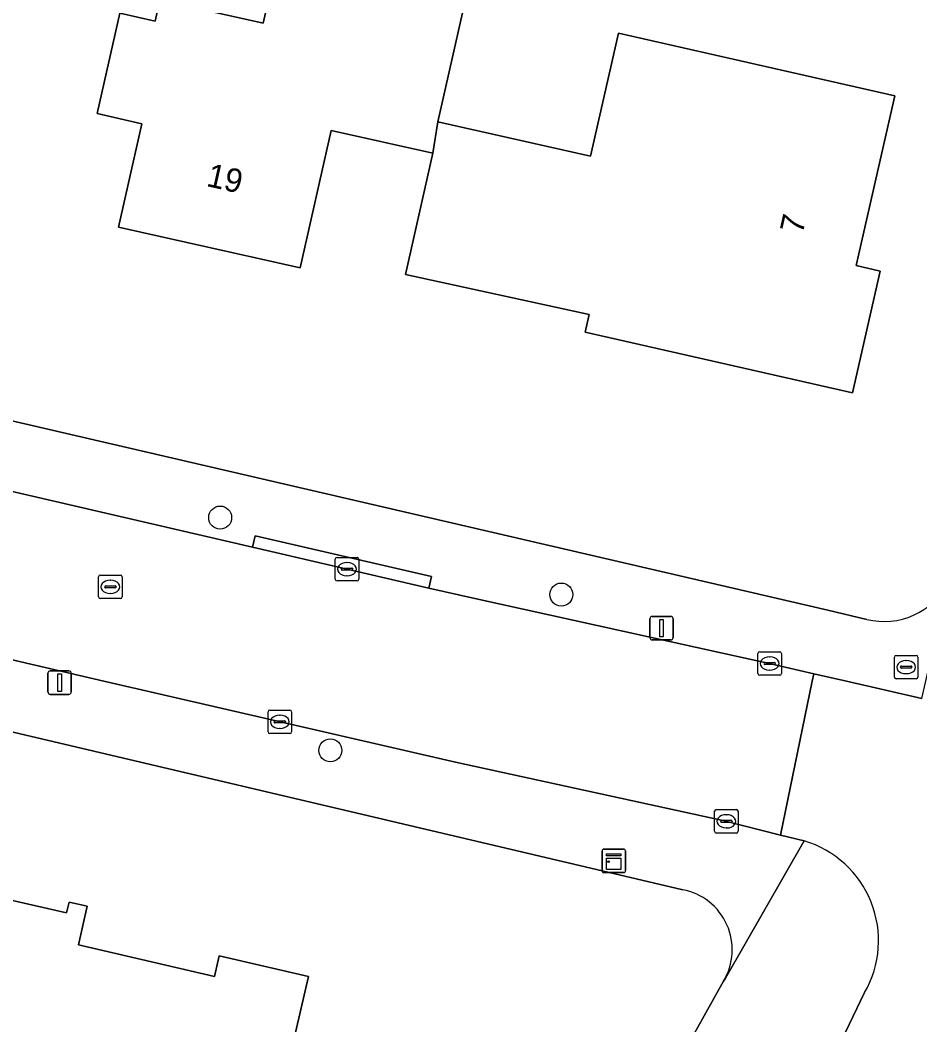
# Model space of a CAD drawing. Extents: x 162184 to 163154, y 385507 to 386516.
# Drawn here: x 162630.28 to 162668.6, y 385735.37 to 385778.15 of the extents above; entities that cross this region are included whole.
import ezdxf

# ---------------------------------------------------------------- set-up
doc = ezdxf.new("R2010")
doc.units = 0
for name, color, linetype in [('IMGEO_Boom', 7, 'Continuous'), ('IMGEO_Brandkraan', 7, 'Continuous'), ('IMGEO_Erf', 7, 'Continuous'), ('IMGEO_Kast', 7, 'Continuous'), ('IMGEO_Kolk', 7, 'Continuous'), ('IMGEO_Lichtmast', 7, 'Continuous'), ('IMGEO_Pand', 7, 'Continuous'), ('IMGEO_Pand_nummerreeks', 7, 'Continuous'), ('IMGEO_Rijbaan_lokaal_open', 7, 'Continuous'), ('IMGEO_Rioolput', 7, 'Continuous'), ('IMGEO_Voetpad_open', 7, 'Continuous')]:
    doc.layers.add(name, color=color, linetype=linetype)

msp = doc.modelspace()

# ---------------------------------------------------------------- linework, layer by layer
at = {"layer": 'IMGEO_Boom'}
for centre in [(162638.803, 385756.972), (162653.328, 385753.694), (162643.497, 385747.059)]:
    msp.add_circle(centre, 0.489, dxfattribs=at)
at = {"layer": 'IMGEO_Brandkraan'}
for p, q in [((162667.513, 385750.18), (162667.513, 385751.032)), ((162667.588, 385751.106), (162668.44, 385751.106)), ((162668.001, 385750.886), (162668.026, 385750.886)), ((162668.514, 385751.032), (162668.514, 385750.18)), ((162667.772, 385750.6), (162667.772, 385750.612)), ((162668.21, 385750.563), (162667.812, 385750.563)), ((162667.815, 385750.649), (162668.213, 385750.649)), ((162668.256, 385750.612), (162668.256, 385750.6)), ((162668.44, 385750.106), (162667.588, 385750.106)), ((162668.024, 385750.326), (162667.999, 385750.326))]:
    msp.add_line(p, q, dxfattribs=at)
for points in [[(162667.513, 385750.18), (162667.513, 385751.032)], [(162667.588, 385751.106), (162668.44, 385751.106)], [(162668.514, 385751.032), (162668.514, 385750.18)], [(162668.44, 385750.106), (162667.588, 385750.106)]]:
    msp.add_lwpolyline(points, dxfattribs=at)
for centre, radius, start, end in [((162667.59, 385751.03), 0.0765, 91.552, 178.448), ((162667.59, 385751.03), 0.0765, 91.552, 178.448), ((162668.438, 385751.03), 0.0765, 1.552, 88.448), ((162668.438, 385751.03), 0.0765, 1.552, 88.448), ((162667.812, 385750.609), 0.0403, 85.8775, 175.7526), ((162667.809, 385750.599), 0.0366, 178.938, 274.7102), ((162668.213, 385750.606), 0.043, 264.8664, 352.4533), ((162668.217, 385750.611), 0.0386, 1.7309, 96.639), ((162667.59, 385750.182), 0.0765, 181.552, 268.448), ((162667.59, 385750.182), 0.0765, 181.552, 268.448), ((162668.438, 385750.182), 0.0765, 271.552, 358.448), ((162668.438, 385750.182), 0.0765, 271.552, 358.448)]:
    msp.add_arc(centre, radius, start, end, dxfattribs=at)
for centre, major_axis, ratio, start_param, end_param in [((162668, 385750.606), (-0.387, 0.002), 0.722429, 4.712389, 7.853982), ((162668.025, 385750.606), (-0.39, 0.002), 0.717154, 1.570796, 4.712389)]:
    msp.add_ellipse(centre, major_axis=major_axis, ratio=ratio, start_param=start_param, end_param=end_param, dxfattribs=at)
at = {"layer": 'IMGEO_Erf'}
for points in [[(162493.7, 385792.713), (162500, 385791.251), (162664.68, 385753.025), (162666.341, 385752.639)], [(162649.701, 385781.045), (162648.075, 385773.82), (162654.57, 385772.359), (162655.759, 385777.599), (162662.653, 385776.035), (162667.529, 385774.929), (162665.889, 385767.699), (162666.907, 385767.469), (162665.731, 385762.287), (162654.351, 385764.869), (162654.52, 385765.616), (162646.701, 385767.317), (162647.863, 385772.485), (162643.526, 385773.46), (162642.209, 385767.605), (162634.479, 385769.344), (162635.469, 385773.743), (162633.565, 385774.171), (162634.526, 385778.444), (162636.032, 385778.105), (162636.236, 385779.01), (162640.637, 385778.02), (162641.162, 385780.354)], [(162658.498, 385741.129), (162620.746, 385750), (162500, 385777.904), (162491.828, 385779.793)], [(162478.146, 385714.062), (162478.381, 385713.959), (162478.624, 385713.877), (162478.764, 385713.841), (162500, 385708.882), (162617.624, 385681.414), (162624.775, 385679.694), (162625.131, 385679.628), (162625.491, 385679.594), (162625.852, 385679.592), (162626.213, 385679.622), (162626.569, 385679.685), (162626.918, 385679.779), (162627.258, 385679.904), (162627.585, 385680.059), (162627.897, 385680.242), (162628.191, 385680.452), (162628.465, 385680.688), (162628.717, 385680.948), (162628.945, 385681.229), (162629.147, 385681.529), (162629.224, 385681.661), (162660.237, 385737.235)]]:
    msp.add_lwpolyline(points, dxfattribs=at)
msp.add_lwpolyline([(162629.644, 385740.745), (162632.266, 385740.137), (162632.374, 385740.602), (162633.146, 385740.423), (162632.765, 385738.781), (162638.563, 385737.436), (162638.767, 385738.317), (162642.56, 385737.437), (162640.803, 385729.86), (162639.369, 385730.193), (162638.812, 385727.79), (162627.26, 385730.469)], close=True, dxfattribs=at)
for centre, radius, start, end in [((162667.079, 385755.629), 3.08, 256.1442, 331.8885), ((162658.004, 385738.573), 2.603, 329.0602, 79.0694)]:
    msp.add_arc(centre, radius, start, end, dxfattribs=at)
at = {"layer": 'IMGEO_Kast'}
for p, q in [((162655.062, 385741.933), (162655.062, 385742.774)), ((162655.062, 385742.774), (162655.062, 385741.933)), ((162655.137, 385742.858), (162655.978, 385742.858)), ((162655.978, 385742.858), (162655.137, 385742.858)), ((162656.062, 385742.783), (162656.062, 385741.942)), ((162656.062, 385741.942), (162656.062, 385742.783)), ((162655.987, 385741.858), (162655.146, 385741.858)), ((162655.146, 385741.858), (162655.987, 385741.858))]:
    msp.add_line(p, q, dxfattribs=at)
for points in [[(162655.257, 385742.648), (162655.857, 385742.648), (162655.857, 385742.563), (162655.257, 385742.563), (162655.257, 385742.648)], [(162655.257, 385742.473), (162655.857, 385742.473), (162655.857, 385741.984), (162655.257, 385741.984), (162655.257, 385742.473)]]:
    msp.add_lwpolyline(points, dxfattribs=at)
msp.add_circle((162655.341, 385742.322), 0.0377, dxfattribs=at)
for centre, start, end in [((162655.14, 385742.78), 92.4484, 184.2845), ((162655.14, 385742.78), 92.4484, 184.2845), ((162655.984, 385742.78), 2.4484, 94.2845), ((162655.984, 385742.78), 2.4484, 94.2845), ((162655.14, 385741.936), 182.4484, 274.2845), ((162655.14, 385741.936), 182.4484, 274.2845), ((162655.984, 385741.936), 272.4484, 4.2845), ((162655.984, 385741.936), 272.4484, 4.2845)]:
    msp.add_arc(centre, 0.0779, start, end, dxfattribs=at)
at = {"layer": 'IMGEO_Kolk'}
for p, q in [((162643.703, 385754.351), (162643.703, 385755.203)), ((162643.778, 385755.277), (162644.63, 385755.277)), ((162644.704, 385755.203), (162644.704, 385754.351)), ((162643.962, 385754.771), (162643.962, 385754.783)), ((162644.4, 385754.734), (162644.002, 385754.734)), ((162644.005, 385754.82), (162644.403, 385754.82)), ((162644.191, 385755.057), (162644.216, 385755.057)), ((162644.446, 385754.783), (162644.446, 385754.771)), ((162644.63, 385754.277), (162643.778, 385754.277)), ((162644.214, 385754.497), (162644.189, 385754.497)), ((162661.777, 385751.258), (162662.629, 385751.258)), ((162661.702, 385750.332), (162661.702, 385751.184)), ((162662.004, 385750.801), (162662.402, 385750.801)), ((162662.19, 385751.038), (162662.215, 385751.038)), ((162662.703, 385751.184), (162662.703, 385750.332)), ((162661.961, 385750.752), (162661.961, 385750.764)), ((162662.399, 385750.715), (162662.001, 385750.715)), ((162662.213, 385750.478), (162662.188, 385750.478)), ((162662.445, 385750.764), (162662.445, 385750.752)), ((162662.629, 385750.258), (162661.777, 385750.258)), ((162640.843, 385747.847), (162640.843, 385748.699)), ((162640.918, 385748.773), (162641.77, 385748.773)), ((162641.844, 385748.699), (162641.844, 385747.847)), ((162641.102, 385748.267), (162641.102, 385748.279)), ((162641.54, 385748.23), (162641.142, 385748.23)), ((162641.145, 385748.316), (162641.543, 385748.316)), ((162641.331, 385748.553), (162641.356, 385748.553)), ((162641.586, 385748.279), (162641.586, 385748.267)), ((162641.354, 385747.993), (162641.329, 385747.993)), ((162641.77, 385747.773), (162640.918, 385747.773)), ((162659.857, 385743.613), (162659.857, 385744.465)), ((162659.932, 385744.539), (162660.784, 385744.539)), ((162660.858, 385744.465), (162660.858, 385743.613)), ((162660.116, 385744.033), (162660.116, 385744.045)), ((162660.554, 385743.996), (162660.156, 385743.996)), ((162660.159, 385744.082), (162660.557, 385744.082)), ((162660.345, 385744.319), (162660.37, 385744.319)), ((162660.6, 385744.045), (162660.6, 385744.033)), ((162660.784, 385743.539), (162659.932, 385743.539)), ((162660.368, 385743.759), (162660.343, 385743.759))]:
    msp.add_line(p, q, dxfattribs=at)
for points in [[(162643.703, 385754.351), (162643.703, 385755.203)], [(162643.778, 385755.277), (162644.63, 385755.277)], [(162644.704, 385755.203), (162644.704, 385754.351)], [(162644.63, 385754.277), (162643.778, 385754.277)], [(162661.777, 385751.258), (162662.629, 385751.258)], [(162661.702, 385750.332), (162661.702, 385751.184)], [(162662.703, 385751.184), (162662.703, 385750.332)], [(162662.629, 385750.258), (162661.777, 385750.258)], [(162640.843, 385747.847), (162640.843, 385748.699)], [(162640.918, 385748.773), (162641.77, 385748.773)], [(162641.844, 385748.699), (162641.844, 385747.847)], [(162641.77, 385747.773), (162640.918, 385747.773)], [(162659.857, 385743.613), (162659.857, 385744.465)], [(162659.932, 385744.539), (162660.784, 385744.539)], [(162660.858, 385744.465), (162660.858, 385743.613)], [(162660.784, 385743.539), (162659.932, 385743.539)]]:
    msp.add_lwpolyline(points, dxfattribs=at)
for centre, radius, start, end in [((162643.78, 385755.201), 0.0765, 91.552, 178.448), ((162643.78, 385755.201), 0.0765, 91.552, 178.448), ((162644.628, 385755.201), 0.0765, 1.552, 88.448), ((162644.628, 385755.201), 0.0765, 1.552, 88.448), ((162644.002, 385754.78), 0.0403, 85.8775, 175.7526), ((162643.999, 385754.77), 0.0366, 178.938, 274.7102), ((162644.403, 385754.777), 0.043, 264.8664, 352.4533), ((162644.407, 385754.782), 0.0386, 1.7309, 96.639), ((162643.78, 385754.353), 0.0765, 181.552, 268.448), ((162643.78, 385754.353), 0.0765, 181.552, 268.448), ((162644.628, 385754.353), 0.0765, 271.552, 358.448), ((162644.628, 385754.353), 0.0765, 271.552, 358.448), ((162661.779, 385751.182), 0.0765, 91.552, 178.448), ((162661.779, 385751.182), 0.0765, 91.552, 178.448), ((162662.627, 385751.182), 0.0765, 1.552, 88.448), ((162662.627, 385751.182), 0.0765, 1.552, 88.448), ((162662.001, 385750.761), 0.0403, 85.8775, 175.7526), ((162662.406, 385750.763), 0.0386, 1.7309, 96.639), ((162661.998, 385750.751), 0.0366, 178.938, 274.7102), ((162662.402, 385750.758), 0.043, 264.8664, 352.4533), ((162661.779, 385750.334), 0.0765, 181.552, 268.448), ((162661.779, 385750.334), 0.0765, 181.552, 268.448), ((162662.627, 385750.334), 0.0765, 271.552, 358.448), ((162662.627, 385750.334), 0.0765, 271.552, 358.448), ((162640.92, 385748.697), 0.0765, 91.552, 178.448), ((162640.92, 385748.697), 0.0765, 91.552, 178.448), ((162641.768, 385748.697), 0.0765, 1.552, 88.448), ((162641.768, 385748.697), 0.0765, 1.552, 88.448), ((162641.142, 385748.276), 0.0403, 85.8775, 175.7526), ((162641.139, 385748.266), 0.0366, 178.938, 274.7102), ((162641.543, 385748.273), 0.043, 264.8664, 352.4533), ((162641.547, 385748.278), 0.0386, 1.7309, 96.639), ((162640.92, 385747.849), 0.0765, 181.552, 268.448), ((162640.92, 385747.849), 0.0765, 181.552, 268.448), ((162641.768, 385747.849), 0.0765, 271.552, 358.448), ((162641.768, 385747.849), 0.0765, 271.552, 358.448), ((162659.934, 385744.463), 0.0765, 91.552, 178.448), ((162659.934, 385744.463), 0.0765, 91.552, 178.448), ((162660.782, 385744.463), 0.0765, 1.552, 88.448), ((162660.782, 385744.463), 0.0765, 1.552, 88.448), ((162660.156, 385744.042), 0.0403, 85.8775, 175.7526), ((162660.153, 385744.032), 0.0366, 178.938, 274.7102), ((162660.557, 385744.039), 0.043, 264.8664, 352.4533), ((162660.561, 385744.044), 0.0386, 1.7309, 96.639), ((162659.934, 385743.615), 0.0765, 181.552, 268.448), ((162659.934, 385743.615), 0.0765, 181.552, 268.448), ((162660.782, 385743.615), 0.0765, 271.552, 358.448), ((162660.782, 385743.615), 0.0765, 271.552, 358.448)]:
    msp.add_arc(centre, radius, start, end, dxfattribs=at)
for centre, major_axis, ratio, start_param, end_param in [((162644.19, 385754.777), (-0.387, 0.002), 0.722429, 4.712389, 7.853982), ((162644.215, 385754.777), (-0.39, 0.002), 0.717154, 1.570796, 4.712389), ((162662.189, 385750.758), (-0.387, 0.002), 0.722429, 4.712389, 7.853982), ((162662.214, 385750.758), (-0.39, 0.002), 0.717154, 1.570796, 4.712389), ((162641.33, 385748.273), (-0.387, 0.002), 0.722429, 4.712389, 7.853982), ((162641.355, 385748.273), (-0.39, 0.002), 0.717154, 1.570796, 4.712389), ((162660.344, 385744.039), (-0.387, 0.002), 0.722429, 4.712389, 7.853982), ((162660.369, 385744.039), (-0.39, 0.002), 0.717154, 1.570796, 4.712389)]:
    msp.add_ellipse(centre, major_axis=major_axis, ratio=ratio, start_param=start_param, end_param=end_param, dxfattribs=at)
at = {"layer": 'IMGEO_Lichtmast'}
for p, q in [((162657.101, 385751.864), (162657.101, 385752.664)), ((162657.101, 385752.664), (162657.101, 385751.864)), ((162657.201, 385752.764), (162657.991, 385752.764)), ((162657.991, 385752.764), (162657.201, 385752.764)), ((162658.091, 385752.664), (162658.091, 385751.864)), ((162658.091, 385751.864), (162658.091, 385752.664)), ((162657.991, 385751.764), (162657.201, 385751.764)), ((162657.201, 385751.764), (162657.991, 385751.764)), ((162631.57, 385750.446), (162632.36, 385750.446)), ((162632.36, 385750.446), (162631.57, 385750.446)), ((162631.47, 385749.546), (162631.47, 385750.346)), ((162631.47, 385750.346), (162631.47, 385749.546)), ((162632.46, 385750.346), (162632.46, 385749.546)), ((162632.46, 385749.546), (162632.46, 385750.346)), ((162632.36, 385749.446), (162631.57, 385749.446)), ((162631.57, 385749.446), (162632.36, 385749.446))]:
    msp.add_line(p, q, dxfattribs=at)
for points in [[(162657.521, 385752.639), (162657.671, 385752.639), (162657.671, 385751.889), (162657.521, 385751.889), (162657.521, 385752.639)], [(162631.89, 385750.321), (162632.04, 385750.321), (162632.04, 385749.571), (162631.89, 385749.571), (162631.89, 385750.321)]]:
    msp.add_lwpolyline(points, dxfattribs=at)
for centre, start, end in [((162657.201, 385752.664), 90, 180), ((162657.201, 385752.664), 90, 180), ((162657.991, 385752.664), 0, 90), ((162657.991, 385752.664), 360, 90), ((162657.201, 385751.864), 180, 270), ((162657.201, 385751.864), 180, 270), ((162657.991, 385751.864), 270, 0), ((162657.991, 385751.864), 270, 0), ((162631.57, 385750.346), 90, 180), ((162631.57, 385750.346), 90, 180), ((162632.36, 385750.346), 0, 90), ((162632.36, 385750.346), 360, 90), ((162631.57, 385749.546), 180, 270), ((162631.57, 385749.546), 180, 270), ((162632.36, 385749.546), 270, 0), ((162632.36, 385749.546), 270, 0)]:
    msp.add_arc(centre, 0.1, start, end, dxfattribs=at)
at = {"layer": 'IMGEO_Pand'}
for points in [[(162649.701, 385781.045), (162650.56, 385784.861), (162646.418, 385785.793), (162645.613, 385782.218), (162643.185, 385782.764), (162642.571, 385780.037), (162641.162, 385780.354), (162640.637, 385778.02), (162636.236, 385779.01), (162636.032, 385778.105), (162634.526, 385778.444), (162633.565, 385774.171), (162635.469, 385773.743), (162634.479, 385769.344), (162642.209, 385767.605), (162643.526, 385773.46), (162647.863, 385772.485), (162648.075, 385773.82)], [(162647.863, 385772.485), (162646.701, 385767.317), (162654.52, 385765.616), (162654.351, 385764.869), (162665.731, 385762.287), (162666.907, 385767.469), (162665.889, 385767.699), (162667.529, 385774.929), (162662.653, 385776.035), (162655.759, 385777.599), (162654.57, 385772.359), (162648.075, 385773.82)], [(162638.812, 385727.79), (162639.369, 385730.193), (162640.803, 385729.86), (162642.56, 385737.437), (162638.767, 385738.317), (162638.563, 385737.436), (162632.765, 385738.781), (162633.146, 385740.423), (162632.374, 385740.602), (162632.266, 385740.137), (162629.644, 385740.745), (162627.26, 385730.469)]]:
    msp.add_lwpolyline(points, close=True, dxfattribs=at)
at = {"layer": 'IMGEO_Rijbaan_lokaal_open'}
for points in [[(162617.633, 385753.788), (162633.846, 385750), (162648.829, 385746.552), (162660.207, 385744.078), (162662.667, 385743.456), (162664.016, 385750), (162664.082, 385750.32), (162662.254, 385750.738), (162649.648, 385753.521), (162647.689, 385753.973), (162640.182, 385755.714), (162624.181, 385759.421)], [(162668.682, 385749.267), (162665.479, 385750), (162664.082, 385750.32), (162664.016, 385750), (162662.667, 385743.456), (162663.67, 385743.202)], [(162666.243, 385736.746), (162665.412, 385735.036), (162665.34, 385734.909), (162665.225, 385734.704), (162670.453, 385731.763), (162675.598, 385740.98), (162676.527, 385742.691), (162677.898, 385745.171)]]:
    msp.add_lwpolyline(points, dxfattribs=at)
msp.add_arc((162662.414, 385738.961), 4.424, 329.9594, 73.4995, dxfattribs=at)
at = {"layer": 'IMGEO_Rioolput'}
for p, q in [((162633.628, 385753.596), (162633.628, 385754.448)), ((162633.703, 385754.522), (162634.555, 385754.522)), ((162634.116, 385754.302), (162634.141, 385754.302)), ((162634.629, 385754.448), (162634.629, 385753.596)), ((162633.887, 385754.016), (162633.887, 385754.028)), ((162634.325, 385753.979), (162633.927, 385753.979)), ((162633.93, 385754.065), (162634.328, 385754.065)), ((162634.371, 385754.028), (162634.371, 385754.016)), ((162634.555, 385753.522), (162633.703, 385753.522)), ((162634.139, 385753.742), (162634.114, 385753.742))]:
    msp.add_line(p, q, dxfattribs=at)
for points in [[(162633.628, 385753.596), (162633.628, 385754.448)], [(162633.703, 385754.522), (162634.555, 385754.522)], [(162634.629, 385754.448), (162634.629, 385753.596)], [(162634.555, 385753.522), (162633.703, 385753.522)]]:
    msp.add_lwpolyline(points, dxfattribs=at)
for centre, radius, start, end in [((162633.705, 385754.446), 0.0765, 91.552, 178.448), ((162633.705, 385754.446), 0.0765, 91.552, 178.448), ((162634.553, 385754.446), 0.0765, 1.552, 88.448), ((162634.553, 385754.446), 0.0765, 1.552, 88.448), ((162633.927, 385754.025), 0.0403, 85.8775, 175.7526), ((162633.924, 385754.015), 0.0366, 178.938, 274.7102), ((162634.328, 385754.022), 0.043, 264.8664, 352.4533), ((162634.332, 385754.027), 0.0386, 1.7309, 96.639), ((162633.705, 385753.598), 0.0765, 181.552, 268.448), ((162633.705, 385753.598), 0.0765, 181.552, 268.448), ((162634.553, 385753.598), 0.0765, 271.552, 358.448), ((162634.553, 385753.598), 0.0765, 271.552, 358.448)]:
    msp.add_arc(centre, radius, start, end, dxfattribs=at)
for centre, major_axis, ratio, start_param, end_param in [((162634.115, 385754.022), (-0.387, 0.002), 0.722429, 4.712389, 7.853982), ((162634.14, 385754.022), (-0.39, 0.002), 0.717154, 1.570796, 4.712389)]:
    msp.add_ellipse(centre, major_axis=major_axis, ratio=ratio, start_param=start_param, end_param=end_param, dxfattribs=at)
at = {"layer": 'IMGEO_Voetpad_open'}
for points in [[(162666.341, 385752.639), (162664.68, 385753.025), (162500, 385791.251)], [(162478.214, 385782.557), (162478.479, 385782.629), (162478.749, 385782.677), (162479.022, 385782.701), (162479.296, 385782.7), (162479.568, 385782.675), (162479.838, 385782.625), (162483.143, 385781.862), (162483.175, 385781.855), (162483.411, 385781.785), (162491.723, 385779.824), (162491.828, 385779.793), (162500, 385777.904), (162620.746, 385750), (162658.498, 385741.129)], [(162624.181, 385759.421), (162640.182, 385755.714), (162640.294, 385756.193), (162647.803, 385754.459), (162647.689, 385753.973), (162649.648, 385753.521), (162662.254, 385750.738), (162664.082, 385750.32), (162665.479, 385750), (162668.682, 385749.267), (162669.795, 385754.178)], [(162633.846, 385750), (162617.633, 385753.788)], [(162660.237, 385737.235), (162660.325, 385737.36), (162663.67, 385743.202), (162662.667, 385743.456), (162660.207, 385744.078), (162648.829, 385746.552), (162633.846, 385750)], [(162663.67, 385743.202), (162660.325, 385737.36), (162660.237, 385737.235), (162629.224, 385681.661), (162629.147, 385681.529), (162627.196, 385675.586), (162627.699, 385675.48), (162628.209, 385675.42), (162628.723, 385675.406), (162629.236, 385675.438), (162629.744, 385675.515), (162630.243, 385675.637), (162630.729, 385675.804), (162631.198, 385676.013), (162631.647, 385676.263), (162632.071, 385676.553), (162632.469, 385676.879), (162632.835, 385677.239), (162633.168, 385677.631), (162633.464, 385678.05), (162633.547, 385678.184), (162634.528, 385680.074), (162634.605, 385680.278)], [(162665.34, 385734.909), (162665.412, 385735.036), (162666.243, 385736.746)]]:
    msp.add_lwpolyline(points, dxfattribs=at)
msp.add_lwpolyline([(162647.689, 385753.973), (162647.803, 385754.459), (162640.294, 385756.193), (162640.182, 385755.714)], close=True, dxfattribs=at)
for centre, radius, start, end in [((162667.079, 385755.629), 3.08, 256.1442, 331.8885), ((162662.414, 385738.961), 4.424, 329.9594, 73.4995), ((162658.004, 385738.573), 2.603, 329.0602, 79.0694)]:
    msp.add_arc(centre, radius, start, end, dxfattribs=at)

# ---------------------------------------------------------------- texts
at = {"layer": 'IMGEO_Pand_nummerreeks'}
for s, rotation, p in [('19', 347.3204, (162638.178, 385771.094)), ('7', 77.2197, (162663.602, 385769.013))]:
    msp.add_text(s, height=1, rotation=rotation, dxfattribs=at).set_placement(p)

doc.saveas('drawing.dxf')
